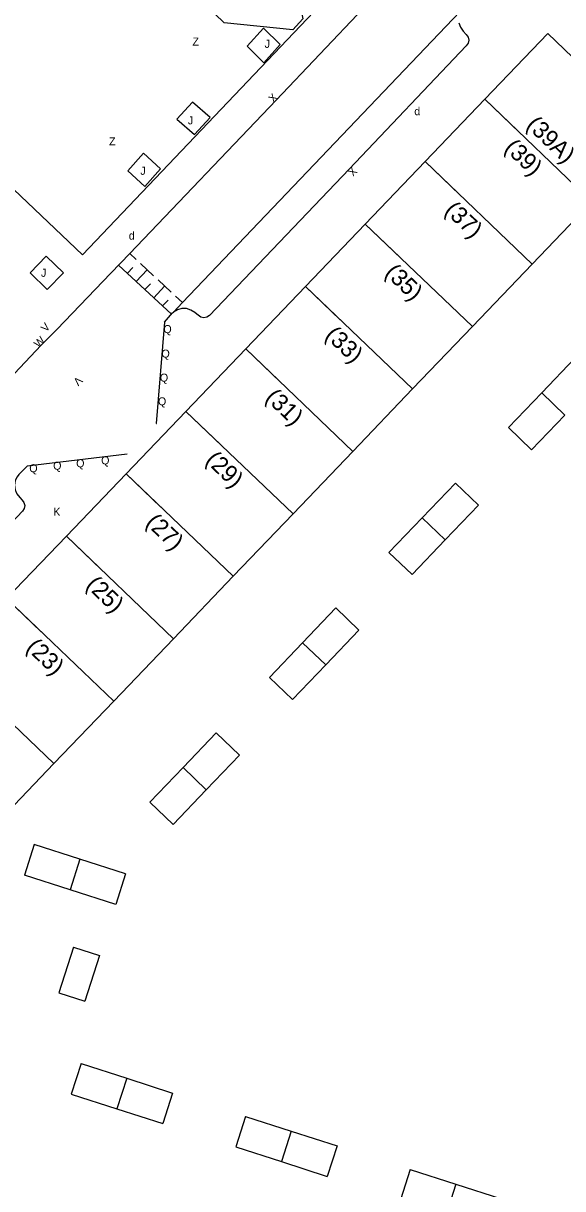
# Model space of a CAD drawing. Extents: x 134999 to 136502, y 457398 to 459002.
# Drawn here: x 135060.4 to 135094.2, y 458026.4 to 458099.2 of the extents above; entities that cross this region are included whole.
import ezdxf

# ---------------------------------------------------------------- set-up
doc = ezdxf.new("R2010")
doc.units = 0
for name, color, linetype in [('RI_DGTB_13', 7, 'Continuous'), ('RI_DGTB_15', 7, 'Continuous'), ('RI_DGTB_29', 7, 'Continuous'), ('RI_DGTB_30', 7, 'Continuous'), ('RI_DGTB_31', 7, 'Continuous'), ('RI_DGTB_32', 7, 'Continuous'), ('RI_DGTB_35', 7, 'Continuous'), ('RI_DGTB_36', 7, 'Continuous'), ('RI_DGTB_48', 7, 'Continuous'), ('RI_DGTB_53', 7, 'Continuous'), ('RI_DGTB_55', 7, 'Continuous')]:
    doc.layers.add(name, color=color, linetype=linetype)

msp = doc.modelspace()

# ---------------------------------------------------------------- linework, layer by layer
at = {"layer": 'RI_DGTB_13'}
for p, q in [((135061.123, 458047.936), (135060.511, 458046.032)), ((135066.836, 458046.103), (135066.224, 458044.199)), ((135063.58, 458041.523), (135062.663, 458038.667)), ((135063.58, 458041.523), (135065.199, 458041.003)), ((135065.199, 458041.003), (135064.282, 458038.147)), ((135062.663, 458038.667), (135064.282, 458038.147)), ((135064.056, 458034.255), (135063.444, 458032.351)), ((135069.768, 458032.42), (135069.156, 458030.517)), ((135074.338, 458030.954), (135073.727, 458029.049)), ((135077.195, 458030.036), (135076.584, 458028.132)), ((135080.052, 458029.119), (135079.441, 458027.215)), ((135084.621, 458027.651), (135084.01, 458025.747))]:
    msp.add_line(p, q, dxfattribs=at)
for points in [[(135093.218, 458098.588), (135089.292, 458094.49)], [(135099.909, 458092.187), (135093.218, 458098.588)], [(135089.292, 458094.49), (135085.556, 458090.591)], [(135095.983, 458088.089), (135089.292, 458094.49)], [(135085.556, 458090.591), (135081.82, 458086.692)], [(135092.247, 458084.19), (135085.556, 458090.591)], [(135095.983, 458088.089), (135092.247, 458084.19)], [(135081.82, 458086.692), (135078.084, 458082.792)], [(135088.511, 458080.29), (135081.82, 458086.692)], [(135092.247, 458084.19), (135088.511, 458080.29)], [(135078.084, 458082.792), (135074.348, 458078.893)], [(135084.775, 458076.391), (135078.084, 458082.792)], [(135088.511, 458080.29), (135084.775, 458076.391)], [(135074.348, 458078.893), (135070.613, 458074.994)], [(135081.039, 458072.492), (135074.348, 458078.893)], [(135094.922, 458078.309), (135092.847, 458076.143)], [(135084.775, 458076.391), (135081.039, 458072.492)], [(135092.847, 458076.143), (135090.772, 458073.977)], [(135094.292, 458074.76), (135092.847, 458076.143)], [(135070.613, 458074.994), (135066.877, 458071.095)], [(135077.304, 458068.593), (135070.613, 458074.994)], [(135094.292, 458074.76), (135092.217, 458072.594)], [(135092.217, 458072.594), (135090.772, 458073.977)], [(135081.039, 458072.492), (135077.304, 458068.593)], [(135066.877, 458071.095), (135063.141, 458067.196)], [(135073.568, 458064.694), (135066.877, 458071.095)], [(135087.451, 458070.51), (135085.375, 458068.344)], [(135088.896, 458069.128), (135087.451, 458070.51)], [(135088.896, 458069.128), (135086.821, 458066.962)], [(135077.304, 458068.593), (135073.568, 458064.694)], [(135085.375, 458068.344), (135083.299, 458066.178)], [(135086.821, 458066.962), (135085.375, 458068.344)], [(135063.141, 458067.196), (135059.405, 458063.297)], [(135069.832, 458060.795), (135063.141, 458067.196)], [(135086.821, 458066.962), (135084.745, 458064.795)], [(135084.745, 458064.795), (135083.299, 458066.178)], [(135073.568, 458064.694), (135069.832, 458060.795)], [(135066.096, 458056.896), (135059.405, 458063.297)], [(135079.979, 458062.713), (135077.904, 458060.547)], [(135081.425, 458061.33), (135079.979, 458062.713)], [(135069.832, 458060.795), (135066.096, 458056.896)], [(135081.425, 458061.33), (135079.35, 458059.164)], [(135077.904, 458060.547), (135075.828, 458058.38)], [(135079.35, 458059.164), (135077.904, 458060.547)], [(135062.361, 458052.996), (135055.669, 458059.397)], [(135079.35, 458059.164), (135077.274, 458056.997)], [(135077.274, 458056.997), (135075.828, 458058.38)], [(135066.096, 458056.896), (135062.361, 458052.996)], [(135072.507, 458054.914), (135070.432, 458052.748)], [(135073.952, 458053.531), (135072.507, 458054.914)], [(135073.952, 458053.531), (135071.877, 458051.365)], [(135062.361, 458052.996), (135058.625, 458049.097)], [(135070.432, 458052.748), (135068.357, 458050.582)], [(135071.877, 458051.365), (135070.432, 458052.748)], [(135071.877, 458051.365), (135069.802, 458049.199)], [(135069.802, 458049.199), (135068.357, 458050.582)], [(135063.98, 458047.019), (135061.123, 458047.936)], [(135063.98, 458047.019), (135063.368, 458045.115)], [(135066.836, 458046.103), (135063.98, 458047.019)], [(135063.368, 458045.115), (135060.511, 458046.032)], [(135066.224, 458044.199), (135063.368, 458045.115)], [(135064.056, 458034.255), (135066.912, 458033.338)], [(135066.912, 458033.338), (135066.3, 458031.434)], [(135066.912, 458033.338), (135069.768, 458032.42)], [(135063.444, 458032.351), (135066.3, 458031.434)], [(135066.3, 458031.434), (135069.156, 458030.517)], [(135074.338, 458030.954), (135077.195, 458030.036)], [(135077.195, 458030.036), (135080.052, 458029.119)], [(135073.727, 458029.049), (135076.584, 458028.132)], [(135076.584, 458028.132), (135079.441, 458027.215)], [(135084.621, 458027.651), (135087.478, 458026.734)], [(135087.478, 458026.734), (135086.867, 458024.83)], [(135087.478, 458026.734), (135090.335, 458025.817)]]:
    msp.add_lwpolyline(points, dxfattribs=at)
at = {"layer": 'RI_DGTB_15'}
for p, q in [((135089.292, 458094.49), (135091.459, 458092.415)), ((135085.556, 458090.591), (135087.723, 458088.516)), ((135081.82, 458086.692), (135083.987, 458084.617)), ((135078.084, 458082.792), (135080.251, 458080.717)), ((135074.348, 458078.893), (135076.515, 458076.818)), ((135070.613, 458074.994), (135072.78, 458072.919)), ((135066.877, 458071.095), (135069.044, 458069.02)), ((135063.141, 458067.196), (135065.308, 458065.121)), ((135059.405, 458063.297), (135061.572, 458061.222))]:
    msp.add_line(p, q, dxfattribs=at)
at = {"layer": 'RI_DGTB_31'}
for p, q in [((135067.094, 458084.847), (135067.492, 458084.477)), ((135066.403, 458084.125), (135069.705, 458081.063)), ((135067.767, 458084.222), (135068.592, 458083.457)), ((135066.95, 458083.617), (135067.29, 458083.983)), ((135067.5, 458083.107), (135068.18, 458083.84)), ((135068.05, 458082.597), (135068.39, 458082.963)), ((135068.6, 458082.087), (135069.28, 458082.82)), ((135068.867, 458083.202), (135069.692, 458082.437)), ((135069.15, 458081.577), (135069.49, 458081.943)), ((135069.967, 458082.182), (135070.396, 458081.785))]:
    msp.add_line(p, q, dxfattribs=at)
for points in [[(135076.5, 458097.9), (135075.46, 458098.93), (135074.43, 458097.8), (135075.47, 458096.77), (135076.5, 458097.9)], [(135072.13, 458093.35), (135071.03, 458094.3), (135070.04, 458093.24), (135071.14, 458092.29), (135072.13, 458093.35)], [(135069.02, 458090.15), (135068.04, 458089.03), (135066.98, 458090.01), (135067.96, 458091.13), (135069.02, 458090.15)], [(135061.88, 458084.68), (135060.87, 458083.65), (135061.94, 458082.61), (135062.95, 458083.64), (135061.88, 458084.68)]]:
    msp.add_lwpolyline(points, dxfattribs=at)
at = {"layer": 'RI_DGTB_48'}
msp.add_lwpolyline([(135074.1, 458112.68), (135076.74, 458110.69), (135075.47, 458110.42), (135082.31, 458103.87), (135064.14, 458084.77), (135057.25, 458091.3)], dxfattribs=at)
at = {"layer": 'RI_DGTB_53'}
msp.add_line((135066.94, 458072.33), (135060.69, 458071.58), dxfattribs=at)
for points in [[(135067.094, 458084.847), (135076.25, 458094.42), (135084.441, 458103.069)], [(135070.396, 458081.785), (135087.727, 458099.953)], [(135087.67, 458099.27), (135087.764, 458098.992), (135087.93, 458098.75), (135088.12, 458098.54), (135088.13, 458098.531), (135088.242, 458098.369), (135088.282, 458098.175), (135088.242, 458097.982), (135088.13, 458097.82), (135080.82, 458090.12), (135072.09, 458080.98), (135071.921, 458080.871), (135071.724, 458080.837), (135071.531, 458080.883), (135071.37, 458081), (135071.18, 458081.15), (135071.162, 458081.166), (135070.922, 458081.323), (135070.647, 458081.408), (135070.36, 458081.415), (135070.082, 458081.342), (135069.834, 458081.196)], [(135065.92, 458083.62), (135067.094, 458084.847)], [(135065.92, 458083.62), (135062.55, 458080.1), (135061.57, 458079.12), (135057.56, 458074.9)], [(135069.27, 458080.56), (135069.78, 458081.15), (135069.834, 458081.196)], [(135069.834, 458081.196), (135070.396, 458081.785)], [(135069.27, 458080.56), (135068.748, 458074.241), (135068.76, 458074.23)], [(135060.69, 458071.58), (135060.16, 458071.05), (135060.054, 458070.908)], [(135060.054, 458070.908), (135059.946, 458070.671), (135059.899, 458070.387), (135059.932, 458070.101), (135060.042, 458069.836), (135060.22, 458069.61), (135060.38, 458069.45), (135060.486, 458069.31), (135060.535, 458069.123), (135060.504, 458068.933), (135060.4, 458068.77), (135051.36, 458059.21), (135047.84, 458055.51), (135047.506, 458055.153), (135047.174, 458054.691), (135046.91, 458054.186), (135046.72, 458053.65), (135041.85, 458038.68), (135037.16, 458023.98)]]:
    msp.add_lwpolyline(points, dxfattribs=at)
at = {"layer": 'RI_DGTB_55'}
msp.add_lwpolyline([(135063.94, 458112.685), (135068.21, 458112.09), (135077.15, 458103.57), (135077.92, 458099.51), (135077.3, 458098.83), (135072.99, 458099.26), (135064.16, 458107.79), (135063.476, 458112.197)], dxfattribs=at)

# ---------------------------------------------------------------- texts
at = {"layer": 'RI_DGTB_29'}
for p in [(135084.88, 458093.49), (135067.04, 458085.72)]:
    msp.add_text('d', height=0.5, rotation=359.99965, dxfattribs=at).set_placement(p)
at = {"layer": 'RI_DGTB_30'}
for s, rotation, p in [('X', 46.41368, (135076.078, 458094.239)), ('X', 226.40048, (135080.992, 458090.301)), ('V', 48.62132, (135061.867, 458079.912)), ('W', 45, (135061.406, 458078.924)), ('V', 225.65767, (135063.842, 458077.21)), ('K', 359.99965, (135062.32, 458068.47))]:
    msp.add_text(s, height=0.5, rotation=rotation, dxfattribs=at).set_placement(p)
at = {"layer": 'RI_DGTB_31'}
for s, p in [('J', (135075.53, 458097.7)), ('J', (135070.73, 458092.92)), ('J', (135067.76, 458089.77)), ('J', (135061.55, 458083.4)), ('Q', (135069.2, 458079.88)), ('Q', (135069.08, 458078.35)), ('Q', (135068.98, 458076.85)), ('Q', (135068.86, 458075.37)), ('Q', (135060.82, 458071.19)), ('Q', (135062.31, 458071.35)), ('Q', (135063.75, 458071.5)), ('Q', (135065.31, 458071.68))]:
    msp.add_text(s, height=0.5, rotation=359.99965, dxfattribs=at).set_placement(p)
at = {"layer": 'RI_DGTB_32'}
for p in [(135071.017, 458097.84), (135065.804, 458091.608)]:
    msp.add_text('Z', height=0.5, dxfattribs=at).set_placement(p)
at = {"layer": 'RI_DGTB_35'}
msp.add_text('(39A)', height=1.054, rotation=316.2264, dxfattribs=at).set_placement((135091.821, 458092.793))
at = {"layer": 'RI_DGTB_36'}
for s, rotation, p in [('(39)', 316.2264, (135090.453, 458091.365)), ('(37)', 316.2264, (135086.717, 458087.466)), ('(35)', 316.2264, (135082.981, 458083.567)), ('(33)', 316.2264, (135079.245, 458079.667)), ('(31)', 316.2264, (135075.509, 458075.768)), ('(29)', 316.2264, (135071.774, 458071.869)), ('(27)', 316.2255, (135068.038, 458067.97)), ('(25)', 316.2255, (135064.302, 458064.071)), ('(23)', 316.2255, (135060.566, 458060.172))]:
    msp.add_text(s, height=1.054, rotation=rotation, dxfattribs=at).set_placement(p)

doc.saveas('drawing.dxf')
